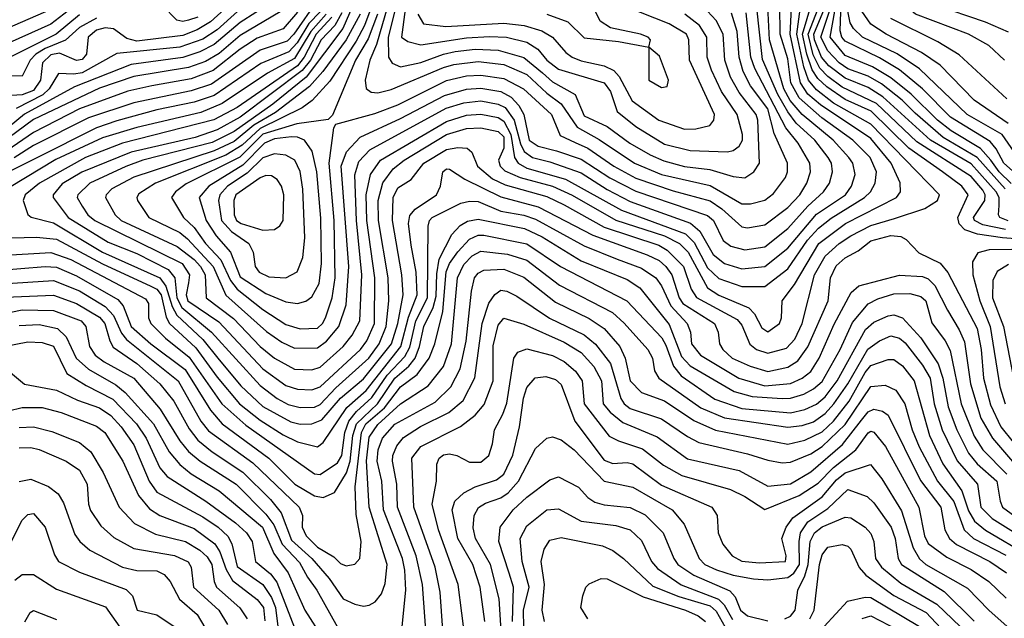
# Model space of a CAD drawing. Extents: x 501367 to 657802, y 482273 to 547541.
# Tile 608 of 656: x 609817 to 613250, y 523147 to 525236. Entities that reach past the tile are written whole.
import ezdxf

# ---------------------------------------------------------------- set-up
doc = ezdxf.new("R2010")
doc.units = 0

msp = doc.modelspace()

# ---------------------------------------------------------------- linework, layer by layer
at = {"layer": '0CON20XD'}
for points in [[(613251.4, 525095), (613195.8, 525145.8), (613125.5, 525185), (612940.6, 525255), (612910.5, 525280.5), (612892, 525315), (612886.8, 525366.8), (612890.9, 525455), (612958.9, 525655), (613019.3, 525925), (613015.4, 526184.6), (613024.3, 526295), (612985, 526350.4), (612933, 526403), (612895, 526499.3), (612848.9, 526575), (612850.3, 526595), (612873.3, 526655), (613055, 526865.2), (613200.7, 527049.3), (613361.2, 527198.8)], [(613265, 525192.2), (613185, 525227.3), (613007, 525287), (612974.9, 525304.9), (612949.5, 525335), (612936.9, 525385), (612958, 525535), (612996.4, 525655), (613059.2, 525915), (613060.2, 525955), (613038.4, 526138.4), (613042.4, 526207.6), (613065, 526266.6), (613068.6, 526305), (612956.4, 526465), (612936.5, 526555), (612937.5, 526585), (612951.3, 526635), (613010.4, 526735), (613187.7, 526982.3), (613249.8, 527050.2), (613387.7, 527172.3)], [(610795, 523824.5), (610835, 523824.8), (610870.3, 523839.7), (610935.1, 523914.9), (611015, 523982.1), (611112.9, 524105), (611135.7, 524175), (611153.4, 524275), (611148.9, 524345), (611116.1, 524535), (611118.5, 524615), (611135, 524648.6), (611181.4, 524678.6), (611226, 524735), (611305, 524783), (611345, 524790.2), (611376.7, 524786.8), (611393.2, 524773.2), (611413.5, 524725), (611465, 524680.9), (611509.5, 524659.5), (611655, 524618.8), (611715, 524589.1), (611855, 524511.3), (612045, 524448.4), (612075, 524431.9), (612131.4, 524375), (612158, 524295), (612176.2, 524266.2), (612319, 524189), (612335, 524169.6), (612362.9, 524102.9), (612386.2, 524085), (612425, 524072.2), (612490.5, 524089.5), (612519.5, 524120.5), (612544.9, 524175), (612588, 524345), (612625, 524410.2), (612674.4, 524455), (612715, 524481.4), (612785, 524517.5), (612867.5, 524542.5), (612973.4, 524576.6), (613017.1, 524605), (613024.6, 524625), (612785, 524871.6), (612655, 524943.9), (612595, 524991), (612567.9, 525025), (612551.6, 525071.6), (612526.2, 525185), (612563.3, 525465)], [(610795, 523882), (610845, 523883.7), (610865, 523893.1), (610918.9, 523951.1), (611033.7, 524055), (611070.2, 524105), (611094.3, 524165), (611104.1, 524254.1), (611102, 524335), (611068.3, 524535), (611067.2, 524605), (611083.3, 524666.7), (611119, 524715), (611156.9, 524745), (611305, 524834.7), (611375, 524855.6), (611425, 524858.8), (611485, 524845.6), (611505, 524827.4), (611505, 524787.1), (611486, 524745), (611492, 524725), (611508.2, 524708.2), (611561.6, 524685), (611675, 524654.5), (611743, 524623), (611895, 524536.6), (612065, 524481.6), (612118, 524455), (612147.8, 524425), (612215, 524300.5), (612254.5, 524274.5), (612359.8, 524229.8), (612379.2, 524209.2), (612405, 524160.2), (612425, 524146.6), (612466, 524175), (612473.3, 524195), (612475.3, 524255), (612518.6, 524311.4), (612603.5, 524455), (612696.1, 524523.9), (612873.9, 524615), (612887.6, 524635), (612886.6, 524666.6), (612856.1, 524735), (612785, 524820.9), (612608.8, 524938.8), (612565, 524976.3), (612539.5, 525015), (612503.2, 525185), (612517.4, 525455)], [(611186.9, 525465), (611147.5, 525175), (611169.7, 525159.7), (611215, 525148.1), (611375, 525172.9), (611455, 525177.4), (611514.7, 525174.7), (611585, 525157.5), (611623.1, 525133.1), (611655, 525094.5), (611695, 525062.5), (611855, 525014.8), (611876.6, 524985), (611900.5, 524915), (611965, 524862.5), (612065, 524800.9), (612155, 524778.9), (612285, 524774.3)], [(610835, 523944.5), (610865, 523954.5), (611004.8, 524085), (611027, 524115), (611054.2, 524175), (611055.3, 524335.3), (611027.1, 524535), (611025.1, 524624.9), (611040, 524695), (611075, 524745.2), (611305, 524880.4), (611375, 524902.6), (611425, 524905.8), (611485, 524893.9), (611505, 524881.4), (611529.2, 524835), (611542.3, 524755), (611555, 524734.6), (611585, 524718), (611719.7, 524679.7), (611915, 524571.1), (612138.6, 524488.6), (612168.2, 524458.2), (612215, 524370), (612255, 524332.8), (612335, 524305.2), (612415, 524304.8), (612495, 524365.9), (612563.7, 524466.3), (612602.1, 524507.9), (612646.8, 524543.2), (612762.8, 524615), (612783, 524635), (612800.2, 524665), (612804.2, 524705), (612782.8, 524755), (612722, 524815), (612613.4, 524893.4), (612535, 524962.5), (612505.8, 525015), (612495, 525099.2), (612468.1, 525185), (612466.3, 525386.3)], [(613299.7, 524689.7), (613248.6, 524735), (613222.2, 524785), (613200.8, 524810.8), (613062.3, 524895), (612964.8, 524994.8), (612885, 525060.3), (612815, 525102.4), (612695, 525161.3), (612683.3, 525175), (612677.2, 525197.2), (612685, 525395.3)], [(610835, 524014), (610865, 524023.3), (610945.2, 524095), (610976.5, 524135), (611002.6, 524185), (611009.8, 524345), (610991, 524535), (610985.4, 524694.6), (610999, 524741), (611037.9, 524782), (611303.3, 524926.7), (611365, 524945.6), (611425, 524952.2), (611485, 524941.2), (611509, 524929), (611540.8, 524885), (611562.6, 524802.6), (611575.5, 524775.5), (611605, 524754.9), (611665, 524739.1), (611775, 524701.5), (611865, 524643.3), (611945, 524601.5), (612155.6, 524525.6), (612187.9, 524497.9), (612235, 524416.3), (612275, 524384.5), (612335, 524366.4), (612415, 524374.2), (612495, 524438.4), (612595, 524556.5), (612696.8, 524625), (612717.8, 524655), (612729.6, 524695), (612721.9, 524735), (612708, 524755), (612653.5, 524815), (612545.1, 524905.1), (612503.3, 524953.3), (612480.8, 524995), (612431.5, 525165), (612422.2, 525352.2)], [(610854.7, 525305), (610772.7, 525185), (610748.9, 525161.1), (610655, 525129.2), (610485, 525011.2), (610415, 524987.4), (610215, 524945.4), (610056.5, 524893.5), (609865, 524796.2), (609796.8, 524753.2)], [(610695, 525295.9), (610585, 525226.4), (610495, 525148.6), (610445, 525123.4), (610385, 525103.5), (610205, 525079.7), (610008.3, 525001.7), (609833.4, 524906.6), (609745, 524834.3)], [(610001.2, 525278.8), (609925, 525220.3), (609745, 525140.1)], [(609925, 525271.5), (609745, 525193.7)], [(610555.8, 525294.2), (610482.2, 525227.8), (610435, 525200.7), (610385, 525181.1), (610225, 525160.9), (610190.3, 525170.3), (610144.3, 525204.3), (610115, 525207.3), (610085, 525199.3), (610055.2, 525175), (610049.5, 525115), (610035, 525097), (610015, 525092.9), (609955, 525118.5), (609925, 525113.2), (609896.6, 525085), (609888.6, 525025), (609865, 524988.6), (609825, 524973.2), (609750.9, 524969.1)], [(610978.5, 525285), (610943.6, 525205), (610815.4, 525034.6), (610698.8, 524941.2), (610565, 524846), (610487.3, 524807.3), (610246.1, 524745), (610186.3, 524723.7), (610061.2, 524665), (610018.9, 524625), (610017.6, 524615), (610035, 524584.7), (610054.8, 524555), (610078.1, 524535), (610383.4, 524385), (610408.4, 524345), (610405, 524317.1), (610397.2, 524275), (610403.1, 524255), (610510.8, 524180.8), (610665, 524016.8), (610745, 523959), (610785, 523946.1), (610835, 523944.5)], [(611040.9, 525275), (611019, 525215), (610989.8, 525160.2), (610898.7, 525021.3), (610836.8, 524953.2), (610801.4, 524928.6), (610655, 524855.8), (610592.4, 524797.6), (610535, 524763.5), (610290, 524665), (610232.5, 524627.5), (610225.3, 524615), (610227.1, 524605), (610266.7, 524545), (610375, 524492.9), (610401.3, 524471.3), (610491.6, 524375), (610535, 524274.4), (610677.5, 524147.5), (610730.2, 524110.2), (610775, 524089.3)], [(610437.4, 525245), (610405, 525233.6), (610385, 525229.8), (610364.1, 525234.1), (610315, 525285.2)], [(610775, 524089.3), (610855, 524090.8), (610886.4, 524113.6), (610930, 524165), (610955, 524240.6), (610964.2, 524375), (610937.7, 524725), (610955.9, 524774.1), (611003.7, 524826.3), (611145, 524890.6), (611298.3, 524971.7), (611375, 524992.8), (611425, 524996.9), (611495, 524985.1), (611530.9, 524965), (611556.7, 524936.7), (611574.2, 524905), (611593.1, 524815), (611625, 524794.4), (611688.2, 524778.2), (611775, 524749.4), (611875, 524684.2), (611965, 524637.4), (612215, 524552.7), (612235.6, 524535), (612270.3, 524465), (612296.2, 524445), (612345, 524432.7), (612415, 524442.7), (612495, 524507.5), (612565, 524585.5), (612620.2, 524635), (612640.8, 524665), (612651.5, 524705), (612648, 524735), (612636.2, 524755), (612589.2, 524815), (612524.7, 524874.7), (612495, 524914), (612460.1, 524975), (612406.9, 525096.9), (612386.6, 525276.6)], [(611100.1, 525285), (611061.1, 525148.9), (611037.2, 525095), (611021, 525025), (611025.3, 524995.2), (611042.5, 524982.5), (611065, 524980.4), (611111.9, 524991.9), (611295, 525069.2), (611330.9, 525079.1), (611415, 525090), (611505, 525078.9), (611585, 525044.6), (611655, 524979.3), (611705, 524942.2), (611760.8, 524860.9), (611837.7, 524817.7), (611960.3, 524735), (612055.3, 524695.3), (612225, 524657.6), (612335, 524592.8)], [(611131.7, 525295), (611101.5, 525175), (611102.6, 525105), (611115, 525084.2), (611145, 525071.1), (611215, 525086.2), (611294.2, 525115.8), (611335, 525124.5), (611405, 525133), (611485, 525129.5), (611575, 525104.3), (611640.1, 525050.1), (611675, 525019.2), (611753.2, 524975), (611785, 524900.4), (611865, 524862.9), (611944.8, 524805), (612015, 524764.2), (612062.9, 524742.9), (612135, 524723.3), (612223.4, 524713.4), (612305, 524688), (612345, 524684.2)], [(612055, 524999.4), (612075, 525002), (612079.4, 525025), (612047.9, 525107.9), (612010, 525140), (612016.2, 525165), (612008, 525175), (611982, 525185), (611877.2, 525207.2), (611841.1, 525231.1), (611818.1, 525278.1)], [(612135, 524853.5), (612175, 524854.8), (612223.4, 524866.6), (612237.6, 524885), (612239.7, 524905), (612152.8, 525095), (612149.5, 525165), (612142.2, 525185), (612081.6, 525221.6), (611931.1, 525281.1)], [(612345, 524684.2), (612376.2, 524705), (612396.3, 524735), (612391.2, 524885), (612384.8, 524905), (612325, 524981.5), (612295.7, 525035.7), (612275.1, 525095), (612270.1, 525185), (612245, 525232.6), (612215.2, 525265)], [(613335, 524467.3), (613243.9, 524473.9), (613156.9, 524486.9), (613112.5, 524502.4), (613092.8, 524522.8), (613088, 524545), (613124.3, 524625), (613102.2, 524655), (613034.4, 524704.4), (612917.1, 524787.1), (612786.4, 524916.4), (612695, 524956.8), (612631.2, 525001.2), (612600.3, 525030.3), (612580.7, 525060.7), (612561.3, 525115), (612546.8, 525185), (612579.5, 525295)], [(613253.9, 524503.9), (613175, 524520.1), (613146.7, 524535), (613142.9, 524545), (613182.1, 524605), (613183.6, 524625), (613175, 524641.3), (613135, 524688), (612945, 524809.3), (612805, 524942.9), (612685, 525000.6), (612635, 525037.6), (612607.1, 525067.1), (612583.3, 525113.3), (612565.8, 525185), (612601.3, 525275)], [(613263.5, 524533.5), (613234.2, 524545), (613229.5, 524555), (613232.7, 524587.3), (613232.3, 524615), (613222.2, 524635), (613135, 524733), (612993.1, 524815), (612826.7, 524966.7), (612775, 524999.6), (612695, 525031.7), (612638.1, 525075), (612613.2, 525105), (612588.3, 525165), (612586.5, 525185), (612623.5, 525275)], [(613252.9, 524645), (613155.3, 524755.3), (613036.9, 524825), (612939.2, 524909.2), (612894.3, 524954.3), (612822, 525012), (612775, 525038.6), (612705, 525064.5), (612673.9, 525085), (612635, 525126.9), (612610.4, 525175), (612640.7, 525265)], [(613274.3, 524664.3), (613232.4, 524705), (613202.8, 524745), (613166.7, 524786.7), (613065, 524848.2), (613016.8, 524885), (612925.3, 524975.3), (612855, 525033), (612791.1, 525071.1), (612695, 525111.1), (612642.5, 525175), (612659.7, 525265)], [(613284, 524774), (613242.6, 524835), (613120.7, 524905), (612954.4, 525064.4), (612876.2, 525116.2), (612755.7, 525175), (612724.4, 525204.4), (612713, 525225), (612704.8, 525265)], [(613263.7, 524873.6), (613145, 524954.4), (613026.8, 525076.8), (612961.8, 525121.8), (612838.3, 525185), (612785, 525220.5), (612753.6, 525265)], [(610865, 525263.7), (610825, 525222.2), (610784.8, 525155), (610755, 525123), (610657.4, 525082.6), (610495, 524971.6), (610425, 524947.7), (610295, 524920.7), (610155, 524882.8), (610085, 524858.7), (609665, 524648)], [(610885.7, 525255), (610831.6, 525195), (610775, 525100.2), (610680.7, 525049.3), (610523, 524943), (610448.3, 524911.7), (610225, 524859.1), (610105, 524823.6), (609942.5, 524747.4), (609730.1, 524619.9)], [(610085, 525240.5), (610025, 525208.6), (609976.2, 525163.8), (609905, 525135.4), (609872.8, 525115), (609853.4, 525095), (609825, 525038.2), (609735, 525041.2)], [(610725, 525263.3), (610585, 525180.2), (610512.2, 525117.8), (610465, 525090), (610405, 525068.4), (610215, 525037.9), (610095, 524996.4), (609865, 524887.3), (609749.1, 524800.9)], [(610025, 525253), (609943.8, 525185), (609765, 525095.7)], [(610785, 525262.3), (610735, 525203.3), (610645, 525170.8), (610585, 525132.4), (610491.3, 525058.7), (610415, 525029.5), (610277.1, 525005), (610193.9, 524986.1), (610025, 524924.9), (609865, 524841.8), (609772.1, 524777.9)], [(610575.8, 525264.2), (610505, 525200.4), (610455, 525168), (610375, 525139.8), (610155, 525117.8), (610035, 525050.6), (610005.1, 525045.1), (609951.7, 525048.2), (609919.2, 524995), (609897, 524973), (609804.4, 524925.6)], [(610905.5, 525244.5), (610850.3, 525185), (610808.8, 525105), (610785, 525075.2), (610575, 524929.2), (610493.9, 524886.1), (610175, 524804.5), (610045.8, 524755), (609885.6, 524665), (609835.7, 524625), (609828.2, 524605), (609845.4, 524555.4), (609856.9, 524546.9), (609935, 524526.9), (610105, 524424.7), (610305.1, 524335.1), (610326.3, 524306.3), (610348.7, 524235), (610364.5, 524204.5), (610455, 524119.9), (610507.1, 524055), (610587.8, 523957.8), (610665, 523885.7), (610762.2, 523832.2), (610795, 523824.5)], [(610940.1, 525259.9), (610915, 525215.3), (610868.3, 525165), (610831, 525095), (610802.1, 525057.9), (610585, 524895.3), (610505, 524851.1), (610428.2, 524825), (610205, 524773.3), (610033.7, 524703.7), (609965, 524662.4), (609932.9, 524625), (609933.3, 524615), (609985.5, 524545), (610125, 524459.2), (610225, 524419.6), (610333.8, 524363.8), (610357.2, 524335), (610365, 524265), (610381.6, 524231.6), (610485.8, 524145.8), (610655, 523958.8), (610715, 523913.2), (610752.8, 523892.8), (610795, 523882)], [(611003.4, 525255), (610955.1, 525164.9), (610874, 525055), (610827.1, 525002.9), (610708.5, 524911.5), (610632.9, 524867.1), (610565, 524810.4), (610495, 524778.6), (610215, 524686.7), (610138.1, 524645), (610118.3, 524625), (610116.2, 524615), (610150, 524555), (610170, 524535), (610365.8, 524444.2), (610425, 524398.4), (610446.6, 524375), (610463.1, 524345), (610467.3, 524265), (610562.7, 524192.7), (610655, 524095.2), (610705, 524054.1), (610775, 524016), (610835, 524014)], [(611064.9, 525255), (611031.6, 525168.4), (610988, 525095), (610907.1, 524902.9), (610892.1, 524887.9), (610782.8, 524872.8), (610665, 524835.8), (610584.1, 524755.9), (610397.6, 524662.4), (610359.4, 524635), (610346.5, 524615), (610388.4, 524545), (610425, 524510.7), (610464.2, 524455), (610517.5, 524397.5), (610551.4, 524325), (610575, 524295.1), (610665, 524223.9), (610745, 524172.4), (610795, 524157)], [(610795, 524157), (610855, 524159.6), (610873, 524175), (610883.4, 524195), (610906.2, 524265), (610916.6, 524335), (610913.7, 524535), (610895.5, 524734.5), (610911.8, 524858.2), (610919.2, 524870.8), (611055, 524908.6), (611135, 524939), (611305, 525023.4), (611375, 525040.1), (611425, 525042.7), (611505, 525030), (611573, 524995), (611671.2, 524905), (611701.2, 524831.2), (611753.3, 524806.7), (611797.8, 524787.8), (611888, 524725), (611965, 524682.2), (612095, 524638.1), (612225, 524603.2), (612265, 524575.8), (612335, 524512.7), (612355, 524509.6), (612415, 524520.4), (612495, 524580.8), (612537.4, 524625), (612561.3, 524665), (612574.8, 524705), (612572.1, 524735), (612531.7, 524805), (612488, 524858), (612379.8, 525065), (612366.6, 525105), (612349.4, 525259.4)], [(611204.9, 525254.9), (611225, 525221.4), (611302.4, 525212.4), (611505, 525223.5), (611575.3, 525215.3), (611636.9, 525196.9), (611675.1, 525175.1), (611721.5, 525121.5), (611743.2, 525105), (611775, 525091.7), (611855.1, 525075.1), (611888, 525058), (611907.1, 525037.1), (611952.3, 524952.3), (612045, 524885.6), (612135, 524853.5)], [(611654.9, 525254.9), (611728.6, 525228.6), (611785, 525172.7), (611905, 525159.6), (612010, 525140), (612010.8, 525025), (612055, 524999.4)], [(612285, 524774.3), (612305, 524778.9), (612325.5, 524794.5), (612337.4, 524815), (612337.6, 524835), (612318.8, 524905), (612263.6, 524985), (612229.1, 525059.1), (612214.2, 525105), (612212.7, 525175), (612187.4, 525215), (612135.8, 525255)], [(612335, 524592.8), (612365, 524593.2), (612415, 524606.2), (612445, 524629.7), (612486.7, 524685), (612493.8, 524705), (612493.9, 524735), (612448.1, 524838.1), (612425.4, 524925), (612364.6, 525004.6), (612339.4, 525055), (612325.1, 525105), (612318.8, 525195), (612298.4, 525258.4)], [(613259, 524959), (613092.9, 525112.9), (613018.6, 525158.6), (612855, 525239.8)], [(610785, 524244.8), (610815, 524253.5), (610835, 524268.5), (610860.9, 524315), (610869.3, 524385), (610866.4, 524543.6), (610852.7, 524705), (610836.9, 524776.9), (610810, 524815), (610785.9, 524825.9), (610765, 524827.3), (610705, 524819.4), (610669.8, 524805), (610595, 524728.4), (610476, 524655), (610442.5, 524615), (610466.9, 524535), (610501.5, 524481.5), (610552.3, 524425), (610585, 524338.3), (610675, 524279.9), (610745, 524251.6), (610785, 524244.8)], [(610745, 524334.8), (610783.7, 524356.3), (610803.9, 524406.1), (610810.6, 524475), (610804.4, 524644.4), (610795, 524705.6), (610776.2, 524745), (610745, 524762.9), (610705, 524767.2), (610665, 524753.9), (610610, 524700), (610541.8, 524655), (610514, 524625), (610509.7, 524605), (610520.7, 524535), (610555, 524496), (610615.8, 524455), (610630.7, 524425), (610638.3, 524375), (610651.9, 524355), (610685, 524338.1), (610745, 524334.8)], [(609745, 524473.6), (609875, 524476.5), (609945, 524469.9), (610105, 524383.6), (610274.4, 524305.6), (610295, 524294.9), (610309.5, 524275), (610327.5, 524197.5), (610339.5, 524175), (610430.4, 524090.4), (610505, 523987.8), (610583.2, 523895), (610655, 523837.6), (610735, 523786.6), (610785, 523762.8), (610855, 523745.3), (610875, 523760.7), (610957.5, 523882.5), (611025, 523942.2), (611145.6, 524095), (611172.1, 524198), (611202.8, 524275), (611199.2, 524355), (611181.5, 524448.5), (611171.9, 524525), (611177.3, 524552.7), (611196.2, 524575), (611270.5, 524625), (611283.9, 524655), (611292.5, 524705), (611305, 524715.3), (611315, 524714.6), (611368.8, 524678.8), (611495, 524617.8), (611625, 524582.7), (611815, 524483.5), (612005.3, 524415), (612046.1, 524395), (612069.8, 524375), (612091.1, 524345), (612116.4, 524265), (612129.1, 524245), (612239.2, 524175), (612252.8, 524145), (612256.7, 524105), (612268.3, 524085), (612301.1, 524055), (612363.8, 524026.2), (612425, 524008), (612495, 524022.7), (612530.2, 524045), (612565.5, 524094.5), (612636.5, 524255), (612644.2, 524335), (612663.5, 524376.5), (612695, 524404.8), (612740.8, 524429.2), (612785, 524464), (612855, 524482.4), (612888.9, 524478.9), (612908.3, 524468.3), (612952, 524422), (613026.4, 524386.4), (613053.7, 524353.7), (613155, 524157.9), (613169.4, 524085), (613177.3, 523985), (613202.1, 523892), (613238.3, 523815), (613281.6, 523761.6)], [(610665, 524501), (610705, 524503.4), (610723.9, 524516.1), (610735.8, 524535), (610737.8, 524625), (610729.5, 524655), (610715, 524677.7), (610695, 524690.8), (610675, 524691.7), (610655, 524683.7), (610570.6, 524625), (610563.5, 524605), (610564.9, 524555), (610573, 524535), (610588.5, 524525), (610665, 524501)], [(609745, 524412.8), (609925, 524422.7), (609995, 524398.9), (610255, 524261.2), (610265.3, 524245), (610265.3, 524195), (610273.8, 524175), (610324.6, 524124.6), (610407.7, 524057.7), (610521.7, 523895), (610605, 523820.7), (610845, 523650.7), (610865, 523648.9), (610925, 523689.4), (610940.5, 523715), (610950.7, 523795), (610964.8, 523835.2), (610991.5, 523868.5), (611045, 523916.8), (611097.5, 523995), (611159.8, 524060.2), (611176.9, 524093.1), (611198.6, 524185), (611238.7, 524265), (611240.5, 524515), (611245.3, 524535), (611254.7, 524545), (611355, 524595.9), (611385, 524602.8), (611415, 524601.1), (611495, 524567.2), (611575, 524553.8), (611615, 524539.6), (611785, 524446.5), (611899.6, 524400.4), (611985, 524368.5), (612035.1, 524335.1), (612055, 524306.4), (612087.3, 524237.3), (612144.4, 524175), (612155.7, 524145), (612159.6, 524105), (612190.4, 524065), (612324.9, 523984.9), (612415, 523958.5), (612505, 523966.5), (612545.5, 523984.5), (612575, 524007.5), (612604.9, 524055.1), (612656.8, 524173.2), (612716, 524284), (612742.5, 524307.5), (612885, 524343.7), (612965, 524339.8), (612985, 524331.1), (613007.7, 524307.7), (613052.3, 524222.3), (613093.3, 524153.3), (613111, 524111), (613132, 523965), (613168.6, 523845), (613208.5, 523775), (613286.2, 523686.1)], [(609735, 524360.9), (609905, 524374.9), (609945, 524372.5), (610015, 524342), (610158.8, 524258.8), (610177, 524237), (610205, 524164.5), (610273.9, 524105), (610393.5, 524015), (610482.5, 523872.5), (610522.9, 523825), (610685.8, 523705.7), (610776.1, 523615), (610845, 523574.5), (610875, 523568.8), (610914.8, 523585.2), (610955.7, 523654.3), (610969.3, 523695), (610978.3, 523785), (610991.5, 523825), (611064.8, 523895.2), (611124.7, 523985), (611173.3, 524026.7), (611195.4, 524054.6), (611210.7, 524095), (611225.6, 524165), (611259, 524231), (611269.1, 524270.9), (611270.8, 524349.2), (611279.5, 524400.5), (611324.1, 524485.9), (611352.1, 524517.9), (611377.9, 524532.1), (611415, 524539.3), (611576.7, 524506.7), (611638.1, 524478.1), (611775, 524394.3), (611935, 524329.6), (611979.5, 524299.5), (612081.8, 524171.8), (612125, 524059.8), (612155, 524027.7), (612307.7, 523937.7), (612371.3, 523921.3), (612475, 523913.7), (612505, 523914.4), (612551, 523929), (612585, 523947.2), (612615, 523973.1), (612677.6, 524085), (612721.1, 524178.9), (612775, 524244.1), (612808.6, 524261.4), (612865, 524278.6), (612920.2, 524280.2), (612959.4, 524269.4), (612976, 524255), (612997.4, 524177.4), (613043.7, 524115), (613060.8, 524080.8), (613099.6, 523895), (613145, 523781.9), (613175.5, 523735), (613259.3, 523649.3)], [(609755.8, 524314.2), (609935, 524325.6), (610025, 524289.8), (610114.3, 524234.3), (610143.8, 524203.8), (610172.2, 524142.2), (610189.1, 524119.1), (610368.8, 523975), (610448.7, 523835), (610475, 523800.9), (610629.4, 523689.4), (610791.6, 523535), (610802.8, 523505), (610801.9, 523465), (610815.6, 523435), (610855, 523395.2), (610911.8, 523361.8), (610935, 523338.2), (610955, 523330), (610985, 523335.6), (611003.3, 523355), (611007.2, 523415), (610989.5, 523509.5), (610986.8, 523605), (611008.1, 523795), (611024, 523825), (611088.5, 523881.5), (611145, 523954.2), (611202.5, 523997.5), (611244.2, 524055), (611264.5, 524105), (611292.1, 524217.9), (611304.1, 524355.9), (611315.4, 524385), (611344.3, 524425.7), (611385, 524469.4), (611415, 524483.8), (611435, 524483.6), (611585, 524453.5), (611702.9, 524375), (611934.2, 524255), (612055.7, 524125), (612070.3, 524100.3), (612096.7, 524026.7), (612123, 523993), (612240.9, 523910.9), (612335, 523879.4), (612505, 523864.1), (612555, 523875.7), (612595, 523894), (612625, 523919.5), (612666.9, 523975), (612765.8, 524155), (612795, 524180.2), (612845, 524202), (612865, 524205.6), (612895.7, 524195.7), (612959.1, 524125), (613019.5, 524035), (613035.5, 523985), (613054.2, 523884.2), (613084.1, 523805), (613125, 523723), (613155, 523685.5), (613224.5, 523625), (613235.2, 523555), (613243.6, 523535), (613380.6, 523435)], [(609767.1, 524267.1), (609935, 524274.4), (610015, 524245.7), (610095, 524197.6), (610114.1, 524175), (610130.5, 524115), (610142.8, 524092.8), (610225, 524036.5), (610305.1, 523965.1), (610353.9, 523903.9), (610407.8, 523807.8), (610438.4, 523768.4), (610488.1, 523728.1), (610595, 523657), (610691, 523561), (610728.3, 523515), (610765, 523419.4), (610835.1, 523355), (610895.7, 523285.7), (610944.7, 523215), (610985, 523196.5), (611015, 523189.3), (611035, 523192.5), (611056, 523204), (611078.2, 523231.8), (611091.5, 523268.5), (611097.9, 523335), (611035.4, 523535), (611026.1, 523696.1), (611035, 523778.4), (611065, 523823.3), (611145, 523895.4), (611241.5, 523958.5), (611294.9, 524025.1), (611322.9, 524105), (611343.5, 524335), (611365, 524381.2), (611395, 524411.3), (611425, 524427.6), (611517.8, 524417.8), (611585, 524396.6), (611698.8, 524308.8), (611883.6, 524213.6), (611925, 524177), (612007.5, 524085), (612023.1, 524055), (612030.5, 524010.5), (612045.9, 523985), (612191.6, 523881.6), (612275, 523846.6), (612495, 523813.2), (612545, 523819.1), (612585, 523832.6), (612625, 523860.9), (612655.4, 523895), (612704.5, 523965), (612773.8, 524086.2), (612815, 524115.6), (612855, 524132.7), (612885, 524124.4), (612905, 524108.5), (612965, 524030.6), (612991.9, 523985), (613005.1, 523895), (613034, 523804), (613086.2, 523696.1), (613157, 523615), (613168, 523535), (613208.1, 523495), (613347.7, 523407.7)], [(613435, 524435.8), (613197.5, 524432.5), (613157.6, 524422.4), (613139, 524391), (613140, 524345), (613165.1, 524255), (613201.1, 524165), (613234.9, 523955), (613253, 523895)], [(613265, 524381.3), (613225, 524356.4), (613210.6, 524325), (613209.5, 524265), (613247.3, 524165), (613282.3, 523985)], [(611146.6, 523083.4), (611162.9, 523245), (611159.7, 523315), (611152, 523355), (611085.1, 523525), (611079.6, 523625), (611063.4, 523695), (611066.2, 523735), (611081.3, 523775), (611125, 523824.2), (611265, 523901.4), (611320.6, 523955), (611353.1, 524016.9), (611373.3, 524113.3), (611391.7, 524288.3), (611403.2, 524335), (611415, 524350.7), (611435, 524361.2), (611505, 524365.2), (611575, 524337.3), (611685, 524250), (611803, 524193), (611855, 524157.8), (611909.6, 524095), (611927.7, 524055), (611945.1, 523975.1), (611984.6, 523934.6), (612065, 523905.2), (612166.9, 523836.9), (612243.4, 523803.4), (612495, 523754.5), (612555, 523768.6), (612615, 523797.9), (612654.3, 523835), (612709.6, 523905), (612765, 524004.8), (612785, 524029.3), (612845, 524050.4), (612865, 524049.5), (612895, 524027.7), (612935.9, 523975), (612988.9, 523785), (613036.3, 523686.3), (613102, 523592), (613125, 523521.9), (613145.7, 523485.7), (613185, 523454.6), (613335, 523366.4)], [(611242.6, 522977.4), (611221.4, 523265), (611199.6, 523365), (611134.3, 523535), (611131.6, 523615), (611116.3, 523695), (611118.4, 523715), (611131.8, 523748.2), (611155, 523777.3), (611213.9, 523816.1), (611313.6, 523865), (611362.7, 523907.3), (611404.1, 523985.9), (611428.9, 524175), (611453, 524247), (611473.2, 524276.8), (611495, 524291.3), (611515, 524288.8), (611550.8, 524270.8), (611664.3, 524194.3), (611785, 524136.5), (611825, 524103.2), (611876.4, 524036.4), (611913.3, 523913.3), (611924.5, 523895), (611945, 523878.5), (612055, 523843.4), (612145, 523781), (612185, 523760.3), (612355, 523720.8), (612425, 523698.1), (612475, 523689.8), (612505, 523691.5), (612575, 523721.2), (612615, 523745.7), (612695, 523823.3), (612785, 523955.2), (612835, 523960), (612872.4, 523942.4), (612903.2, 523895), (612929.3, 523805), (612953.8, 523745), (613017.4, 523625), (613074.6, 523554.6), (613110.6, 523455), (613143, 523425), (613255, 523367.4)], [(609745, 524207.1), (609825, 524222.9), (609935, 524220.5), (610031, 524185), (610047.4, 524165), (610060, 524095), (610080, 524065), (610111.4, 524041.4), (610215.2, 523985), (610307, 523877), (610375, 523765.7), (610405, 523729.4), (610445.7, 523695), (610571.9, 523615), (610675, 523510.6), (610702.6, 523472.6), (610731.4, 523405), (610792, 523342), (610820.5, 523290.5), (610852.9, 523245), (610925, 523115.9)], [(609815, 524169), (609885, 524172.2), (609948.3, 524158.3), (609978.8, 524128.8), (610013.7, 524055), (610056.4, 524016.4), (610151.7, 523961.7), (610185, 523935.2), (610283.6, 523825), (610338.1, 523728.1), (610375, 523683), (610415, 523651.3), (610511.7, 523591.7), (610662.9, 523465), (610703.1, 523373.1), (610752.7, 523305), (610810.6, 523175), (610875.1, 523075.1)], [(611295.5, 523055), (611282.5, 523237.5), (611265.5, 523325.5), (611191.3, 523535), (611184.4, 523705), (611215, 523746.3), (611353.6, 523816.4), (611404.6, 523855.4), (611436.7, 523893.3), (611467.8, 523975), (611467.3, 524097.3), (611485, 524169.2), (611505, 524194.7), (611575, 524173), (611715, 524110), (611775, 524074.1), (611819.1, 524025), (611845.8, 523975), (611851.7, 523895), (611875.9, 523865.9), (611920.1, 523830.1), (612039.8, 523779.8), (612145, 523703.8), (612325, 523662), (612425, 523607.8), (612505, 523615.8), (612575, 523658.2), (612686.3, 523753.7), (612752.3, 523837.7), (612775, 523867.7), (612795, 523876.7), (612825, 523870), (612845.4, 523855.4), (612957.6, 523627.6), (613028.4, 523535), (613043.2, 523455), (613058.5, 523425), (613083.8, 523403.8), (613199.2, 523345), (613257.6, 523305)], [(609755, 524094.5), (609845, 524111.7), (609895, 524109), (609935, 524096.5), (609981.4, 524001.4), (610049, 523959), (610141.3, 523911.3), (610223.6, 523825), (610257.1, 523775), (610305, 523671.9), (610331.3, 523641.3), (610465.9, 523555.9), (610569.7, 523480.3), (610608, 523445), (610627.8, 523415), (610639.3, 523345), (610691.7, 523301.7), (610713.2, 523273.2), (610775, 523113.7)], [(611370.9, 523065), (611345.6, 523265), (611277, 523455), (611254.5, 523545), (611270.5, 523625), (611271.4, 523685), (611279.4, 523705), (611295, 523717.5), (611315, 523721), (611341.4, 523715), (611385, 523691.1), (611425, 523692), (611452.5, 523715), (611465.3, 523755), (611472.5, 523805), (611501.4, 523858.6), (611515, 523897.8), (611539.7, 524055), (611554, 524076), (611585, 524087.6), (611675, 524063.8), (611715, 524042.9), (611755, 524009.3), (611778.4, 523975), (611784.8, 523895), (611872.6, 523782.6), (611905, 523765.6), (611988.4, 523738.4), (612061.7, 523681.7), (612125.6, 523645.6), (612295, 523595.7), (612345, 523572), (612415, 523526.6), (612534.9, 523575.1), (612601.4, 523618.6), (612655, 523673.1), (612732, 523735), (612775, 523793.9), (612785, 523799.3), (612795, 523796.7), (612836.4, 523746.4), (612952.1, 523535), (612972.3, 523435), (612985, 523408.1), (613050, 523359.9), (613135, 523317.3), (613196.2, 523275), (613257.1, 523217.1)], [(609784.8, 524004.8), (609833.6, 523963.6), (609945, 523943.4), (610018.2, 523908.2), (610095, 523881.2), (610134, 523854), (610170.8, 523815), (610215, 523751.6), (610267.8, 523625), (610295, 523586.9), (610455, 523500.3), (610508.8, 523465), (610542.8, 523432.8), (610556.7, 523406.7), (610575, 523327.9), (610665, 523265.2), (610695, 523219.8), (610708.4, 523185), (610720.5, 523090.5)], [(611438.5, 523135), (611422.6, 523255), (611397.2, 523335), (611344.6, 523425), (611324.8, 523525), (611333.9, 523555), (611365.4, 523584.6), (611404.9, 523605.1), (611479.9, 523630.1), (611505, 523650), (611535.9, 523715.9), (611560, 523815), (611573.1, 523915), (611585, 523952.5), (611614.4, 523985.6), (611651, 523991), (611685, 523980.2), (611705, 523963.2), (611752.5, 523835), (611855, 523698), (611885, 523687.4), (611935, 523690.2), (611955, 523685.6), (612055, 523611.3), (612230.5, 523535), (612249.2, 523505), (612252.8, 523445), (612268.2, 523405), (612300.9, 523365), (612335, 523346.3), (612395, 523340.2), (612487.3, 523345), (612489.6, 523365), (612474.2, 523425), (612488.9, 523465), (612512.7, 523497.3), (612615, 523571.1), (612665, 523629.6), (612695, 523654.9), (612783.2, 523683.2), (612823.5, 523633.5), (612892, 523522), (612932.5, 523392.5), (612954.3, 523354.3), (612976.3, 523335), (613121.7, 523251.7), (613196.2, 523175), (613335, 523051.9)], [(609633.7, 523836.3), (609825, 523882.2), (609895, 523882.2), (609960.8, 523865), (610085, 523816.7), (610113.3, 523795), (610176.5, 523695), (610230.4, 523575), (610268.8, 523528.8), (610305, 523505.9), (610425, 523459.6), (610496.9, 523406.9), (610515, 523378.2), (610537.1, 523317.1), (610558.3, 523278.3), (610645, 523212), (610666.5, 523185), (610671.7, 523138.3)], [(609815, 523812.4), (609865, 523814.5), (609928.8, 523798.8), (610025, 523760.8), (610065, 523728.1), (610107.7, 523655), (610163.8, 523535), (610217.4, 523477.4), (610290.4, 523440.4), (610395, 523415.1), (610444.3, 523385), (610470.7, 523360.7), (610486.9, 523335), (610494.4, 523275), (610503.2, 523255), (610583.8, 523183.8), (610609.5, 523145)], [(611497.3, 523085), (611488.1, 523215), (611457.9, 523335), (611406.2, 523425), (611397.8, 523462.2), (611401.9, 523505), (611417.1, 523532.9), (611441.5, 523548.5), (611495, 523567.1), (611519.5, 523585), (611556.6, 523625), (611615, 523738.9), (611655, 523775.4), (611675, 523779.6), (611705, 523770), (611750.6, 523735), (611855, 523625.2), (611955, 523604.4), (612092.4, 523525), (612133.3, 523475), (612186.2, 523355), (612206.4, 523335), (612246.3, 523316.3), (612305, 523296.9), (612375.1, 523284.9), (612425, 523281.1), (612495, 523288.7), (612516, 523304), (612535.4, 523335), (612534.3, 523415), (612539.8, 523445), (612565, 523482.9), (612635, 523529.9), (612705, 523595.7), (612771.7, 523571.7), (612795, 523549.4), (612855.3, 523465.3), (612869.4, 523425), (612880.6, 523355), (612891.6, 523335), (613040.1, 523240.1), (613145, 523137.3)], [(609815, 523742), (609855, 523742.8), (609885, 523735.6), (609978.5, 523695), (610025, 523663.4), (610052.2, 523615), (610056.2, 523545), (610063.5, 523523.5), (610099.4, 523469.4), (610145, 523428.4), (610215, 523390.8), (610356.2, 523366.2), (610404.2, 523344.2), (610414.7, 523325), (610422.5, 523255), (610510.8, 523175), (610540.8, 523125)], [(609815, 523624), (609855, 523632.2), (609916.8, 523606.8), (609951, 523581), (609969.4, 523549.4), (610009, 523439), (610025.9, 523415), (610061.1, 523385), (610175.4, 523325.4), (610225, 523313.9), (610295, 523312.5), (610320.1, 523300.1), (610341.6, 523275), (610374, 523214), (610435, 523159.5), (610462.3, 523115)], [(611535.1, 523135), (611538.6, 523255), (611524, 523304), (611487.1, 523415), (611492.1, 523465), (611537, 523525), (611585, 523570), (611665, 523629.6), (611695, 523640.4), (611764.8, 523604.8), (611797.9, 523567.9), (611821.7, 523551.7), (611855, 523542.2), (611945, 523533.3), (611997.7, 523507.7), (612060.9, 523445), (612097.7, 523355), (612111.6, 523335), (612167.6, 523297.6), (612292.8, 523242.8), (612311.8, 523221.8), (612329.8, 523175), (612355, 523155.5), (612425, 523138.4)], [(611575, 523114.4), (611573.1, 523175), (611593.8, 523255), (611568.5, 523345), (611562.4, 523425), (611585, 523470), (611655, 523525.2), (611695, 523528.8), (611775, 523485.9), (611895, 523470.7), (611945.1, 523455.1), (611985, 523418.2), (612019.4, 523345), (612040.5, 523320.5), (612122.9, 523263), (612254, 523214), (612273.5, 523193.5), (612302.7, 523142.7)], [(609786.5, 523413.5), (609825, 523489.4), (609845, 523508.9), (609865, 523512.5), (609905, 523464.2), (609938, 523368), (609952.5, 523345), (610025, 523308.1), (610187.5, 523247.5), (610209.5, 523225), (610225.8, 523175), (610295, 523159.1), (610369.4, 523109.4)], [(612485, 523144.5), (612505, 523153.9), (612520.7, 523175), (612529.7, 523245), (612555.1, 523295), (612566.3, 523335), (612573.1, 523415), (612588.8, 523445), (612615, 523465.6), (612695, 523499.8), (612715, 523497.7), (612764.8, 523464.8), (612785, 523442.1), (612795.2, 523415.2), (612801.2, 523355), (612822, 523325), (612889.9, 523269.9), (613015, 523196.6), (613234.8, 522985)], [(611647.1, 523135), (611638.4, 523175), (611646.5, 523265), (611634.8, 523345.2), (611645, 523388.1), (611665, 523418.9), (611705, 523428.6), (611849.5, 523399.5), (611885, 523382.9), (611922.3, 523355), (612025, 523259.1), (612115, 523223.1), (612225, 523190.3), (612245, 523172.2), (612276.3, 523116.3)], [(612571.8, 523145), (612587.3, 523175), (612606, 523335), (612615, 523368.8), (612635, 523395.3), (612685.3, 523404.7), (612705, 523398.4), (612715, 523387.8), (612744.6, 523324.6), (612767.7, 523297.7), (612865, 523226), (612977.4, 523167.4), (613098.2, 523038.2)], [(609799.8, 523280.2), (609825, 523299.7), (609865, 523299.8), (609945, 523248.8), (610116.3, 523186.3), (610174.2, 523104.2)], [(611797.5, 523145), (611773.8, 523185), (611780.5, 523225), (611791.4, 523255), (611802.5, 523267.5), (611844.7, 523285.2), (611865, 523284.1), (611991.1, 523221.1), (612138.5, 523175), (612182.3, 523155), (612207.8, 523135)], [(612622.2, 523117.8), (612703.2, 523206.8), (612765, 523221), (612785, 523218.9), (612955, 523118.3)], [(609835, 523134.2), (609852.8, 523167.3), (609865, 523173.5), (609945, 523142)], [(612754.2, 523145.8), (612785, 523155.8), (612910.6, 523090.6)]]:
    msp.add_lwpolyline(points, dxfattribs=at)

doc.saveas('drawing.dxf')
